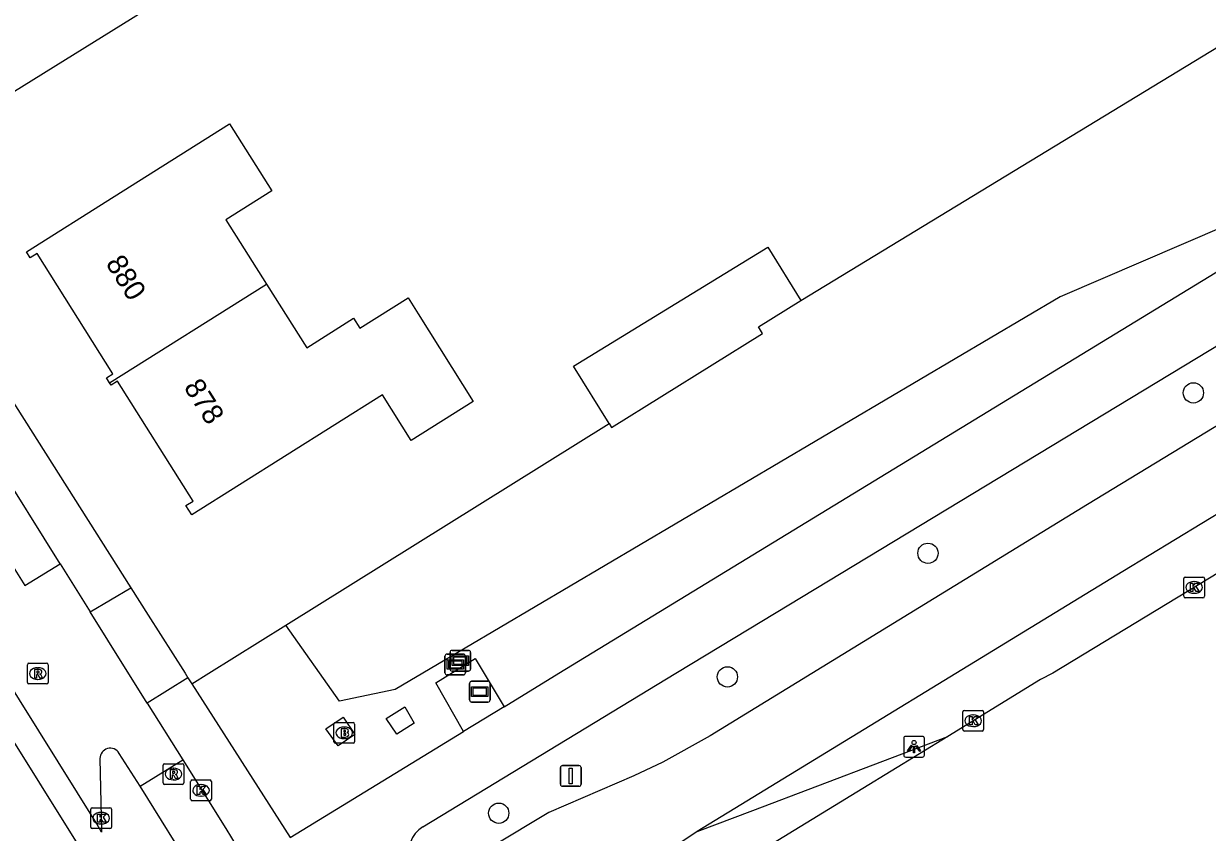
# Model space of a CAD drawing. Extents: x 158461 to 159795, y 387220 to 388672.
# Drawn here: x 158822.5 to 158879.5, y 387242.3 to 387281.3 of the extents above; entities that cross this region are included whole.
import ezdxf

# ---------------------------------------------------------------- set-up
doc = ezdxf.new("R2010")
doc.units = 0
for name, color, linetype in [('IMGEO_Berm_groen', 7, 'Continuous'), ('IMGEO_Boom', 7, 'Continuous'), ('IMGEO_Brandkraan', 7, 'Continuous'), ('IMGEO_Fietspad_gesloten', 7, 'Continuous'), ('IMGEO_Fietspad_open', 7, 'Continuous'), ('IMGEO_Kolk', 7, 'Continuous'), ('IMGEO_Lichtpunt', 7, 'Continuous'), ('IMGEO_Loofbos', 7, 'Continuous'), ('IMGEO_Pand', 7, 'Continuous'), ('IMGEO_Pand_nummerreeks', 7, 'Continuous'), ('IMGEO_Rijbaan_lokaal_gesloten', 7, 'Continuous'), ('IMGEO_Rijbaan_lokaal_open', 7, 'Continuous'), ('IMGEO_Rijbaan_regionaal_gesloten', 7, 'Continuous'), ('IMGEO_Rioolput', 7, 'Continuous'), ('IMGEO_Verkeersbordpaal', 7, 'Continuous'), ('IMGEO_Verklikker', 7, 'Continuous'), ('IMGEO_Voetpad_open', 7, 'Continuous')]:
    doc.layers.add(name, color=color, linetype=linetype)

msp = doc.modelspace()

# ---------------------------------------------------------------- linework, layer by layer
at = {"layer": 'IMGEO_Berm_groen'}
for points in [[(158970.861, 387324.556), (158909.097, 387288.175), (158886.233, 387273.876), (158884.299, 387273.254), (158872.417, 387268.143), (158840.365, 387249.215), (158837.671, 387248.663), (158835.099, 387252.323)], [(158830.558, 387249.49), (158831.376, 387250), (158835.099, 387252.323)], [(158838.419, 387247.057), (158837.611, 387246.501), (158837.025, 387247.326), (158837.863, 387247.884), (158838.419, 387247.057)], [(158841.285, 387247.602), (158840.435, 387247.061), (158839.924, 387247.821), (158840.827, 387248.391), (158841.285, 387247.602)], [(158854.915, 387242.367), (158857.601, 387243.388), (158866.997, 387246.961)]]:
    msp.add_lwpolyline(points, dxfattribs=at)
at = {"layer": 'IMGEO_Boom'}
for centre in [(158878.828, 387263.517), (158866.038, 387255.785), (158856.372, 387249.827), (158845.352, 387243.254)]:
    msp.add_circle(centre, 0.489, dxfattribs=at)
at = {"layer": 'IMGEO_Brandkraan'}
for p, q in [((158837.408, 387246.703), (158837.408, 387247.555)), ((158837.483, 387247.629), (158838.335, 387247.629)), ((158837.896, 387247.409), (158837.921, 387247.409)), ((158838.409, 387247.555), (158838.409, 387246.703)), ((158837.919, 387246.849), (158837.894, 387246.849)), ((158838.335, 387246.629), (158837.483, 387246.629))]:
    msp.add_line(p, q, dxfattribs=at)
for points in [[(158837.408, 387246.703), (158837.408, 387247.555)], [(158837.483, 387247.629), (158838.335, 387247.629)], [(158837.756, 387247.329), (158837.756, 387246.929), (158837.969, 387246.929)], [(158837.987, 387247.329), (158837.756, 387247.329)], [(158838.409, 387247.555), (158838.409, 387246.703)], [(158837.935, 387247.248), (158837.881, 387247.248), (158837.881, 387247.172)], [(158837.881, 387247.172), (158837.934, 387247.172)], [(158837.943, 387247.096), (158837.881, 387247.096), (158837.881, 387247.015)], [(158837.881, 387247.015), (158837.943, 387247.015)], [(158838.335, 387246.629), (158837.483, 387246.629)]]:
    msp.add_lwpolyline(points, dxfattribs=at)
for centre, radius, start, end in [((158837.485, 387247.553), 0.0765, 91.552, 178.448), ((158837.485, 387247.553), 0.0765, 91.552, 178.448), ((158837.991, 387247.184), 0.145, 59.4692, 91.5367), ((158838.016, 387247.231), 0.0922, 285.5137, 58.1501), ((158838.333, 387247.553), 0.0765, 1.552, 88.448), ((158838.333, 387247.553), 0.0765, 1.552, 88.448), ((158837.485, 387246.705), 0.0765, 181.552, 268.448), ((158837.485, 387246.705), 0.0765, 181.552, 268.448), ((158837.936, 387247.21), 0.0379, 267.8285, 90.9355), ((158837.944, 387247.055), 0.0404, 269.8759, 90.5077), ((158837.975, 387247.18), 0.251, 268.6676, 293.5347), ((158838.021, 387247.039), 0.105, 301.3115, 78.989), ((158838.333, 387246.705), 0.0765, 271.552, 358.448), ((158838.333, 387246.705), 0.0765, 271.552, 358.448)]:
    msp.add_arc(centre, radius, start, end, dxfattribs=at)
for centre, major_axis, ratio, start_param, end_param in [((158837.895, 387247.129), (-0.387, 0.002), 0.722429, 4.712389, 7.853982), ((158837.92, 387247.129), (-0.39, 0.002), 0.717154, 1.570796, 4.712389)]:
    msp.add_ellipse(centre, major_axis=major_axis, ratio=ratio, start_param=start_param, end_param=end_param, dxfattribs=at)
at = {"layer": 'IMGEO_Fietspad_gesloten'}
for points in [[(158972.609, 387317.073), (158959.975, 387309.829), (158926.744, 387290.382), (158873.726, 387258.132), (158855.546, 387246.987), (158853.255, 387245.716), (158851.856, 387245.05), (158847.763, 387243.287), (158842.297, 387239.997), (158842.013, 387239.825), (158841.931, 387239.775)], [(158917.214, 387280.223), (158912.235, 387277.276), (158875.426, 387254.911), (158854.915, 387242.367)], [(158854.915, 387242.367), (158853.397, 387241.348), (158851.296, 387239.762), (158844.925, 387235.8)]]:
    msp.add_lwpolyline(points, dxfattribs=at)
at = {"layer": 'IMGEO_Fietspad_open'}
for points in [[(158830.121, 387245.834), (158832.194, 387242.517), (158833.291, 387240.724)], [(158830.787, 387240.184), (158828.068, 387244.556)]]:
    msp.add_lwpolyline(points, dxfattribs=at)
at = {"layer": 'IMGEO_Kolk'}
for p, q in [((158878.363, 387253.711), (158878.363, 387254.563)), ((158878.438, 387254.637), (158879.29, 387254.637)), ((158878.851, 387254.417), (158878.876, 387254.417)), ((158879.364, 387254.563), (158879.364, 387253.711)), ((158879.29, 387253.637), (158878.438, 387253.637)), ((158878.874, 387253.857), (158878.849, 387253.857)), ((158867.718, 387247.287), (158867.718, 387248.139)), ((158867.793, 387248.213), (158868.645, 387248.213)), ((158868.206, 387247.993), (158868.231, 387247.993)), ((158868.719, 387248.139), (158868.719, 387247.287)), ((158868.229, 387247.433), (158868.204, 387247.433)), ((158868.645, 387247.213), (158867.793, 387247.213)), ((158830.506, 387243.931), (158830.506, 387244.783)), ((158830.581, 387244.857), (158831.433, 387244.857)), ((158830.994, 387244.637), (158831.019, 387244.637)), ((158831.507, 387244.783), (158831.507, 387243.931)), ((158831.433, 387243.857), (158830.581, 387243.857)), ((158831.017, 387244.077), (158830.992, 387244.077)), ((158825.691, 387242.591), (158825.691, 387243.443)), ((158825.766, 387243.517), (158826.618, 387243.517)), ((158826.179, 387243.297), (158826.204, 387243.297)), ((158826.692, 387243.443), (158826.692, 387242.591)), ((158826.202, 387242.737), (158826.177, 387242.737)), ((158826.618, 387242.517), (158825.766, 387242.517))]:
    msp.add_line(p, q, dxfattribs=at)
for points in [[(158878.363, 387253.711), (158878.363, 387254.563)], [(158878.438, 387254.637), (158879.29, 387254.637)], [(158878.684, 387254.337), (158878.807, 387254.337), (158878.807, 387254.186), (158878.937, 387254.337), (158879.101, 387254.337), (158878.955, 387254.186), (158879.108, 387253.937), (158878.956, 387253.937), (158878.871, 387254.101), (158878.807, 387254.034), (158878.807, 387253.937), (158878.684, 387253.937), (158878.684, 387254.337)], [(158879.364, 387254.563), (158879.364, 387253.711)], [(158879.29, 387253.637), (158878.438, 387253.637)], [(158867.718, 387247.287), (158867.718, 387248.139)], [(158867.793, 387248.213), (158868.645, 387248.213)], [(158868.039, 387247.913), (158868.162, 387247.913), (158868.162, 387247.762), (158868.292, 387247.913), (158868.456, 387247.913), (158868.31, 387247.762), (158868.463, 387247.513), (158868.311, 387247.513), (158868.226, 387247.677), (158868.162, 387247.61), (158868.162, 387247.513), (158868.039, 387247.513), (158868.039, 387247.913)], [(158868.719, 387248.139), (158868.719, 387247.287)], [(158868.645, 387247.213), (158867.793, 387247.213)], [(158830.506, 387243.931), (158830.506, 387244.783)], [(158830.581, 387244.857), (158831.433, 387244.857)], [(158830.827, 387244.557), (158830.95, 387244.557), (158830.95, 387244.406), (158831.08, 387244.557), (158831.244, 387244.557), (158831.098, 387244.406), (158831.251, 387244.157), (158831.099, 387244.157), (158831.014, 387244.321), (158830.95, 387244.254), (158830.95, 387244.157), (158830.827, 387244.157), (158830.827, 387244.557)], [(158831.507, 387244.783), (158831.507, 387243.931)], [(158831.433, 387243.857), (158830.581, 387243.857)], [(158825.691, 387242.591), (158825.691, 387243.443)], [(158825.766, 387243.517), (158826.618, 387243.517)], [(158826.692, 387243.443), (158826.692, 387242.591)], [(158826.012, 387243.217), (158826.135, 387243.217), (158826.135, 387243.066), (158826.265, 387243.217), (158826.429, 387243.217), (158826.283, 387243.066), (158826.436, 387242.817), (158826.284, 387242.817), (158826.199, 387242.981), (158826.135, 387242.914), (158826.135, 387242.817), (158826.012, 387242.817), (158826.012, 387243.217)], [(158826.618, 387242.517), (158825.766, 387242.517)]]:
    msp.add_lwpolyline(points, dxfattribs=at)
for centre, start, end in [((158878.44, 387254.561), 91.552, 178.448), ((158878.44, 387254.561), 91.552, 178.448), ((158879.288, 387254.561), 1.552, 88.448), ((158879.288, 387254.561), 1.552, 88.448), ((158878.44, 387253.713), 181.552, 268.448), ((158878.44, 387253.713), 181.552, 268.448), ((158879.288, 387253.713), 271.552, 358.448), ((158879.288, 387253.713), 271.552, 358.448), ((158867.795, 387248.137), 91.552, 178.448), ((158867.795, 387248.137), 91.552, 178.448), ((158868.643, 387248.137), 1.552, 88.448), ((158868.643, 387248.137), 1.552, 88.448), ((158867.795, 387247.289), 181.552, 268.448), ((158867.795, 387247.289), 181.552, 268.448), ((158868.643, 387247.289), 271.552, 358.448), ((158868.643, 387247.289), 271.552, 358.448), ((158830.583, 387244.781), 91.552, 178.448), ((158830.583, 387244.781), 91.552, 178.448), ((158831.431, 387244.781), 1.552, 88.448), ((158831.431, 387244.781), 1.552, 88.448), ((158830.583, 387243.933), 181.552, 268.448), ((158830.583, 387243.933), 181.552, 268.448), ((158831.431, 387243.933), 271.552, 358.448), ((158831.431, 387243.933), 271.552, 358.448), ((158825.768, 387243.441), 91.552, 178.448), ((158825.768, 387243.441), 91.552, 178.448), ((158826.616, 387243.441), 1.552, 88.448), ((158826.616, 387243.441), 1.552, 88.448), ((158825.768, 387242.593), 181.552, 268.448), ((158825.768, 387242.593), 181.552, 268.448), ((158826.616, 387242.593), 271.552, 358.448), ((158826.616, 387242.593), 271.552, 358.448)]:
    msp.add_arc(centre, 0.0765, start, end, dxfattribs=at)
for centre, major_axis, ratio, start_param, end_param in [((158878.85, 387254.137), (-0.387, 0.002), 0.722429, 4.712389, 7.853982), ((158878.875, 387254.137), (-0.39, 0.002), 0.717154, 1.570796, 4.712389), ((158868.205, 387247.713), (-0.387, 0.002), 0.722429, 4.712389, 7.853982), ((158868.23, 387247.713), (-0.39, 0.002), 0.717154, 1.570796, 4.712389), ((158830.993, 387244.357), (-0.387, 0.002), 0.722429, 4.712389, 7.853982), ((158831.018, 387244.357), (-0.39, 0.002), 0.717154, 1.570796, 4.712389), ((158826.178, 387243.017), (-0.387, 0.002), 0.722429, 4.712389, 7.853982), ((158826.203, 387243.017), (-0.39, 0.002), 0.717154, 1.570796, 4.712389)]:
    msp.add_ellipse(centre, major_axis=major_axis, ratio=ratio, start_param=start_param, end_param=end_param, dxfattribs=at)
at = {"layer": 'IMGEO_Lichtpunt'}
for p, q in [((158864.87, 387246.864), (158864.87, 387246.057)), ((158864.87, 387246.864), (158864.87, 387246.057)), ((158865.772, 387246.959), (158864.964, 387246.959)), ((158865.772, 387246.959), (158864.964, 387246.959)), ((158865.866, 387246.057), (158865.866, 387246.864)), ((158865.866, 387246.057), (158865.866, 387246.864)), ((158864.964, 387245.963), (158865.772, 387245.963)), ((158864.964, 387245.963), (158865.772, 387245.963))]:
    msp.add_line(p, q, dxfattribs=at)
for points in [[(158865.244, 387246.528), (158865.283, 387246.5), (158865.095, 387246.238), (158865.057, 387246.265), (158865.244, 387246.528)], [(158865.346, 387246.48), (158865.393, 387246.48), (158865.393, 387246.158), (158865.346, 387246.158), (158865.346, 387246.48)], [(158865.456, 387246.5), (158865.494, 387246.527), (158865.681, 387246.265), (158865.642, 387246.237), (158865.456, 387246.5)]]:
    msp.add_lwpolyline(points, dxfattribs=at)
msp.add_circle((158865.369, 387246.662), 0.0994, dxfattribs=at)
for centre, start, end in [((158864.964, 387246.864), 90, 180), ((158864.964, 387246.864), 90, 180), ((158865.772, 387246.864), 0, 90), ((158865.772, 387246.864), 0, 90), ((158864.964, 387246.057), 180, 270), ((158864.964, 387246.057), 180, 270), ((158865.772, 387246.057), 270, 0), ((158865.772, 387246.057), 270, 360)]:
    msp.add_arc(centre, 0.0946, start, end, dxfattribs=at)
at = {"layer": 'IMGEO_Loofbos'}
for points in [[(158859.918, 387267.965), (158880.855, 387280.715), (158885.634, 387274.528), (158898.744, 387288.179), (158902.171, 387291.925), (158966.866, 387331.153)], [(158835.099, 387252.323), (158850.678, 387262.041)]]:
    msp.add_lwpolyline(points, dxfattribs=at)
at = {"layer": 'IMGEO_Pand'}
for points in [[(158821.328, 387284.811), (158822.852, 387282.353), (158826.045, 387284.332), (158827.362, 387285.149), (158829.058, 387282.413), (158827.741, 387281.596), (158819.075, 387276.223), (158815.162, 387273.797)], [(158826.601, 387263.994), (158826.446, 387264.239), (158826.759, 387264.437), (158823.102, 387270.234), (158822.772, 387270.025), (158822.593, 387270.308), (158826.822, 387272.976), (158832.379, 387276.482), (158834.418, 387273.249), (158832.209, 387271.855), (158834.168, 387268.751)], [(158850.678, 387262.041), (158848.961, 387264.798), (158858.314, 387270.541), (158859.918, 387267.965)], [(158834.168, 387268.751), (158836.097, 387265.694), (158838.357, 387267.115), (158838.66, 387266.632), (158840.987, 387268.095), (158841.466, 387267.334), (158844.127, 387263.1), (158841.13, 387261.215), (158839.745, 387263.415), (158830.56, 387257.639), (158830.281, 387258.082), (158830.63, 387258.302), (158826.985, 387264.078), (158826.673, 387263.881), (158826.601, 387263.994)], [(158826.601, 387263.994), (158834.168, 387268.751)], [(158850.678, 387262.041), (158850.795, 387261.853), (158858.071, 387266.383), (158857.877, 387266.695), (158859.918, 387267.965)]]:
    msp.add_lwpolyline(points, dxfattribs=at)
at = {"layer": 'IMGEO_Rijbaan_lokaal_gesloten'}
for points in [[(158918.855, 387277.435), (158917.073, 387276.538), (158907.779, 387271.602), (158901.457, 387267.816), (158889.559, 387260.627), (158872.053, 387250), (158871.458, 387249.705), (158866.997, 387246.961)], [(158826.216, 387242.334), (158825.979, 387242.748), (158818.516, 387254.694)], [(158866.997, 387246.961), (158862.902, 387244.442), (158845.942, 387234.06)]]:
    msp.add_lwpolyline(points, dxfattribs=at)
at = {"layer": 'IMGEO_Rijbaan_lokaal_open'}
for points in [[(158816.16, 387264.381), (158822.512, 387254.237), (158824.214, 387255.284)], [(158824.214, 387255.284), (158825.669, 387252.956)], [(158828.417, 387248.559), (158826.522, 387251.592), (158825.669, 387252.956)], [(158828.417, 387248.559), (158830.121, 387245.834)], [(158828.068, 387244.556), (158827.067, 387246.141)], [(158826.131, 387245.886), (158826.216, 387242.334)], [(158828.068, 387244.556), (158830.121, 387245.834)]]:
    msp.add_lwpolyline(points, dxfattribs=at)
msp.add_arc((158826.634, 387245.886), 0.503, 30.5035, 179.9757, dxfattribs=at)
at = {"layer": 'IMGEO_Rijbaan_regionaal_gesloten'}
msp.add_lwpolyline([(158827.379, 387238.073), (158819.163, 387251.214), (158817.458, 387253.85)], dxfattribs=at)
at = {"layer": 'IMGEO_Rioolput'}
for p, q in [((158822.637, 387249.561), (158822.637, 387250.413)), ((158822.712, 387250.487), (158823.564, 387250.487)), ((158823.125, 387250.267), (158823.15, 387250.267)), ((158823.638, 387250.413), (158823.638, 387249.561)), ((158823.148, 387249.707), (158823.123, 387249.707)), ((158823.564, 387249.487), (158822.712, 387249.487)), ((158829.176, 387244.717), (158829.176, 387245.569)), ((158829.251, 387245.643), (158830.103, 387245.643)), ((158830.177, 387245.569), (158830.177, 387244.717)), ((158829.664, 387245.423), (158829.689, 387245.423)), ((158830.103, 387244.643), (158829.251, 387244.643)), ((158829.687, 387244.863), (158829.662, 387244.863))]:
    msp.add_line(p, q, dxfattribs=at)
for points in [[(158822.637, 387249.561), (158822.637, 387250.413)], [(158822.712, 387250.487), (158823.564, 387250.487)], [(158823.226, 387250.185), (158822.974, 387250.187), (158822.974, 387249.787)], [(158823.638, 387250.413), (158823.638, 387249.561)], [(158822.974, 387249.787), (158823.098, 387249.787), (158823.098, 387249.949), (158823.109, 387249.949)], [(158823.152, 387250.106), (158823.098, 387250.106), (158823.098, 387250.025)], [(158823.098, 387250.025), (158823.15, 387250.025)], [(158823.156, 387249.92), (158823.227, 387249.787), (158823.367, 387249.787), (158823.302, 387249.913)], [(158823.564, 387249.487), (158822.712, 387249.487)], [(158829.176, 387244.717), (158829.176, 387245.569)], [(158829.251, 387245.643), (158830.103, 387245.643)], [(158830.177, 387245.569), (158830.177, 387244.717)], [(158829.765, 387245.341), (158829.513, 387245.343), (158829.513, 387244.943)], [(158829.513, 387244.943), (158829.637, 387244.943), (158829.637, 387245.105), (158829.648, 387245.105)], [(158829.691, 387245.262), (158829.637, 387245.262), (158829.637, 387245.181)], [(158829.637, 387245.181), (158829.689, 387245.181)], [(158829.695, 387245.076), (158829.766, 387244.943), (158829.906, 387244.943), (158829.841, 387245.069)], [(158830.103, 387244.643), (158829.251, 387244.643)]]:
    msp.add_lwpolyline(points, dxfattribs=at)
for centre, radius, start, end in [((158822.714, 387250.411), 0.0765, 91.552, 178.448), ((158822.714, 387250.411), 0.0765, 91.552, 178.448), ((158823.225, 387250.075), 0.109, 350.3612, 89.416), ((158823.562, 387250.411), 0.0765, 1.552, 88.448), ((158823.562, 387250.411), 0.0765, 1.552, 88.448), ((158822.714, 387249.563), 0.0765, 181.552, 268.448), ((158822.714, 387249.563), 0.0765, 181.552, 268.448), ((158823.108, 387249.896), 0.0533, 26.0293, 88.6989), ((158823.134, 387250.214), 0.19, 274.7715, 282.9687), ((158823.158, 387250.01), 0.0964, 77.0061, 93.1865), ((158823.172, 387250.067), 0.0378, 276.6634, 79.6772), ((158823.223, 387250.075), 0.112, 277.5842, 350.9817), ((158823.207, 387249.86), 0.108, 29.5134, 73.7905), ((158823.562, 387249.563), 0.0765, 271.552, 358.448), ((158823.562, 387249.563), 0.0765, 271.552, 358.448), ((158829.253, 387245.567), 0.0765, 91.552, 178.448), ((158829.253, 387245.567), 0.0765, 91.552, 178.448), ((158830.101, 387245.567), 0.0765, 1.552, 88.448), ((158830.101, 387245.567), 0.0765, 1.552, 88.448), ((158829.647, 387245.052), 0.0533, 26.0293, 88.6989), ((158829.673, 387245.37), 0.19, 274.7715, 282.9687), ((158829.697, 387245.166), 0.0964, 77.0061, 93.1865), ((158829.711, 387245.223), 0.0378, 276.6634, 79.6772), ((158829.764, 387245.231), 0.109, 350.3612, 89.416), ((158829.762, 387245.231), 0.112, 277.5842, 350.9817), ((158829.746, 387245.016), 0.108, 29.5134, 73.7905), ((158829.253, 387244.719), 0.0765, 181.552, 268.448), ((158829.253, 387244.719), 0.0765, 181.552, 268.448), ((158830.101, 387244.719), 0.0765, 271.552, 358.448), ((158830.101, 387244.719), 0.0765, 271.552, 358.448)]:
    msp.add_arc(centre, radius, start, end, dxfattribs=at)
for centre, major_axis, ratio, start_param, end_param in [((158823.124, 387249.987), (-0.387, 0.002), 0.722429, 4.712389, 7.853982), ((158823.149, 387249.987), (-0.39, 0.002), 0.717154, 1.570796, 4.712389), ((158829.663, 387245.143), (-0.387, 0.002), 0.722429, 4.712389, 7.853982), ((158829.688, 387245.143), (-0.39, 0.002), 0.717154, 1.570796, 4.712389)]:
    msp.add_ellipse(centre, major_axis=major_axis, ratio=ratio, start_param=start_param, end_param=end_param, dxfattribs=at)
at = {"layer": 'IMGEO_Verkeersbordpaal'}
for p, q in [((158848.328, 387244.652), (158848.328, 387245.452)), ((158848.328, 387245.452), (158848.328, 387244.652)), ((158848.428, 387245.552), (158849.218, 387245.552)), ((158849.218, 387245.552), (158848.428, 387245.552)), ((158849.318, 387245.452), (158849.318, 387244.652)), ((158849.318, 387244.652), (158849.318, 387245.452)), ((158849.218, 387244.552), (158848.428, 387244.552)), ((158848.428, 387244.552), (158849.218, 387244.552))]:
    msp.add_line(p, q, dxfattribs=at)
msp.add_lwpolyline([(158848.748, 387245.427), (158848.898, 387245.427), (158848.898, 387244.677), (158848.748, 387244.677), (158848.748, 387245.427)], dxfattribs=at)
for centre, start, end in [((158848.428, 387245.452), 90, 180), ((158848.428, 387245.452), 90, 180), ((158849.218, 387245.452), 0, 90), ((158849.218, 387245.452), 360, 90), ((158848.428, 387244.652), 180, 270), ((158848.428, 387244.652), 180, 270), ((158849.218, 387244.652), 270, 0), ((158849.218, 387244.652), 270, 0)]:
    msp.add_arc(centre, 0.1, start, end, dxfattribs=at)
at = {"layer": 'IMGEO_Verklikker'}
for p, q in [((158842.76, 387250.024), (158842.76, 387250.824)), ((158842.76, 387250.824), (158842.76, 387250.024)), ((158842.86, 387250.924), (158843.65, 387250.924)), ((158843.65, 387250.924), (158842.86, 387250.924)), ((158843.006, 387250.205), (158843.006, 387251.005)), ((158843.006, 387251.005), (158843.006, 387250.205)), ((158843.106, 387251.105), (158843.896, 387251.105)), ((158843.896, 387251.105), (158843.106, 387251.105)), ((158843.75, 387250.824), (158843.75, 387250.024)), ((158843.75, 387250.024), (158843.75, 387250.824)), ((158843.996, 387251.005), (158843.996, 387250.205)), ((158843.996, 387250.205), (158843.996, 387251.005)), ((158843.65, 387249.924), (158842.86, 387249.924)), ((158842.86, 387249.924), (158843.65, 387249.924)), ((158843.896, 387250.105), (158843.106, 387250.105)), ((158843.106, 387250.105), (158843.896, 387250.105)), ((158844.044, 387249.616), (158844.834, 387249.616)), ((158844.834, 387249.616), (158844.044, 387249.616)), ((158843.944, 387248.716), (158843.944, 387249.516)), ((158843.944, 387249.516), (158843.944, 387248.716)), ((158844.934, 387249.516), (158844.934, 387248.716)), ((158844.934, 387248.716), (158844.934, 387249.516)), ((158844.834, 387248.616), (158844.044, 387248.616)), ((158844.044, 387248.616), (158844.834, 387248.616))]:
    msp.add_line(p, q, dxfattribs=at)
for points in [[(158843.107, 387250.837), (158843.895, 387250.837), (158843.895, 387250.373), (158843.107, 387250.373), (158843.107, 387250.837)], [(158843.172, 387250.772), (158843.172, 387250.438), (158843.83, 387250.438), (158843.83, 387250.772), (158843.172, 387250.772)], [(158842.861, 387250.656), (158843.649, 387250.656), (158843.649, 387250.192), (158842.861, 387250.192), (158842.861, 387250.656)], [(158842.926, 387250.591), (158842.926, 387250.257), (158843.584, 387250.257), (158843.584, 387250.591), (158842.926, 387250.591)], [(158844.045, 387249.348), (158844.833, 387249.348), (158844.833, 387248.884), (158844.045, 387248.884), (158844.045, 387249.348)], [(158844.11, 387249.283), (158844.11, 387248.949), (158844.768, 387248.949), (158844.768, 387249.283), (158844.11, 387249.283)]]:
    msp.add_lwpolyline(points, dxfattribs=at)
for centre, start, end in [((158842.86, 387250.824), 90, 180), ((158842.86, 387250.824), 90, 180), ((158843.106, 387251.005), 90, 180), ((158843.106, 387251.005), 90, 180), ((158843.65, 387250.824), 0, 90), ((158843.65, 387250.824), 360, 90), ((158843.896, 387251.005), 0, 90), ((158843.896, 387251.005), 360, 90), ((158843.106, 387250.205), 180, 270), ((158843.106, 387250.205), 180, 270), ((158843.896, 387250.205), 270, 0), ((158843.896, 387250.205), 270, 0), ((158842.86, 387250.024), 180, 270), ((158842.86, 387250.024), 180, 270), ((158843.65, 387250.024), 270, 0), ((158843.65, 387250.024), 270, 0), ((158844.044, 387249.516), 90, 180), ((158844.044, 387249.516), 90, 180), ((158844.834, 387249.516), 0, 90), ((158844.834, 387249.516), 360, 90), ((158844.044, 387248.716), 180, 270), ((158844.044, 387248.716), 180, 270), ((158844.834, 387248.716), 270, 0), ((158844.834, 387248.716), 270, 0)]:
    msp.add_arc(centre, 0.1, start, end, dxfattribs=at)
at = {"layer": 'IMGEO_Voetpad_open'}
for points in [[(158845.609, 387248.385), (158848.254, 387250), (158912.53, 387289.242), (158933.291, 387301.742), (158971.266, 387323.887)], [(158841.7, 387242.607), (158853.895, 387250), (158857.428, 387252.142), (158883.414, 387267.875), (158907.527, 387282.625), (158937.343, 387300.567), (158972.871, 387321.236)], [(158818.36, 387268.72), (158827.62, 387254.121)], [(158824.214, 387255.284), (158817.868, 387265.437)], [(158825.669, 387252.956), (158827.62, 387254.121)], [(158827.62, 387254.121), (158828.454, 387252.807), (158830.234, 387250), (158830.37, 387249.787)], [(158843.652, 387247.19), (158842.329, 387249.542), (158844.224, 387250.71), (158845.609, 387248.385)], [(158830.37, 387249.787), (158828.417, 387248.559)], [(158830.37, 387249.787), (158830.558, 387249.49)], [(158830.558, 387249.49), (158835.3, 387242.091), (158843.652, 387247.19)], [(158845.609, 387248.385), (158843.652, 387247.19)]]:
    msp.add_lwpolyline(points, dxfattribs=at)
msp.add_arc((158842.328, 387241.498), 1.274, 119.5476, 207.2962, dxfattribs=at)

# ---------------------------------------------------------------- texts
at = {"layer": 'IMGEO_Pand_nummerreeks'}
for s, p in [('880', (158826.382, 387269.759)), ('878', (158830.146, 387263.793))]:
    msp.add_text(s, height=1, rotation=302.2482, dxfattribs=at).set_placement(p)

doc.saveas('drawing.dxf')
